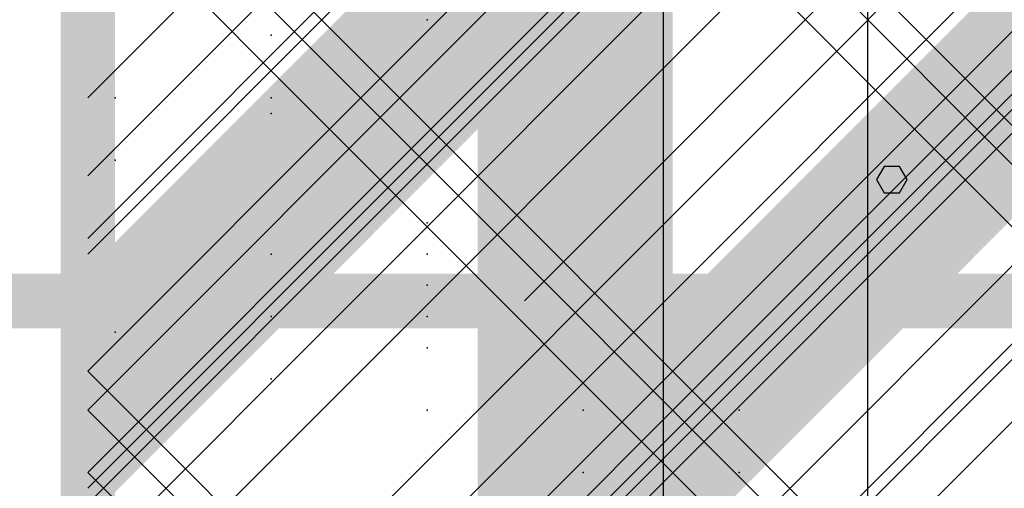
# Model space of a CAD drawing. Extents: x -2 to 113, y -136 to 16.
# Tile 257 of 541: x 49.654 to 51.51, y -37.991 to -37.109. Entities that reach past the tile are written whole.
import ezdxf

# ---------------------------------------------------------------- set-up
doc = ezdxf.new("R2010")
doc.units = 0
doc.header["$MEASUREMENT"] = 0
doc.linetypes.add('SOLID', pattern=[0])
doc.layers.get('0').update_dxf_attribs({"linetype": 'SOLID'})
for name, color, linetype in [('1', 7, 'SOLID'), ('10', 7, 'SOLID'), ('11', 7, 'SOLID'), ('12', 7, 'SOLID'), ('13', 7, 'SOLID'), ('14', 7, 'SOLID'), ('15', 7, 'SOLID'), ('16', 7, 'SOLID'), ('17', 7, 'SOLID'), ('18', 7, 'SOLID'), ('19', 7, 'SOLID'), ('2', 7, 'SOLID'), ('20', 7, 'SOLID'), ('21', 7, 'SOLID'), ('22', 7, 'SOLID'), ('23', 7, 'SOLID'), ('24', 7, 'SOLID'), ('25', 7, 'SOLID'), ('26', 7, 'SOLID'), ('27', 7, 'SOLID'), ('28', 7, 'SOLID'), ('29', 7, 'SOLID'), ('3', 7, 'SOLID'), ('30', 7, 'SOLID'), ('31', 7, 'SOLID'), ('32', 7, 'SOLID'), ('33', 7, 'SOLID'), ('34', 7, 'SOLID'), ('35', 7, 'SOLID'), ('36', 7, 'SOLID'), ('37', 7, 'SOLID'), ('38', 7, 'SOLID'), ('39', 7, 'SOLID'), ('4', 7, 'SOLID'), ('40', 7, 'SOLID'), ('41', 7, 'SOLID'), ('42', 7, 'SOLID'), ('43', 7, 'SOLID'), ('44', 7, 'SOLID'), ('45', 7, 'SOLID'), ('46', 7, 'SOLID'), ('47', 7, 'SOLID'), ('48', 7, 'SOLID'), ('49', 7, 'SOLID'), ('5', 7, 'SOLID'), ('50', 7, 'SOLID'), ('51', 7, 'SOLID'), ('52', 7, 'SOLID'), ('53', 7, 'SOLID'), ('54', 7, 'SOLID'), ('55', 7, 'SOLID'), ('56', 7, 'SOLID'), ('57', 7, 'SOLID'), ('58', 7, 'SOLID'), ('59', 7, 'SOLID'), ('6', 7, 'SOLID'), ('60', 7, 'SOLID'), ('61', 7, 'SOLID'), ('62', 7, 'SOLID'), ('63', 7, 'SOLID'), ('64', 7, 'SOLID'), ('65', 7, 'SOLID'), ('66', 7, 'SOLID'), ('67', 7, 'SOLID'), ('68', 7, 'SOLID'), ('7', 7, 'SOLID'), ('8', 7, 'SOLID'), ('9', 7, 'SOLID')]:
    doc.layers.add(name, color=color, linetype=linetype)

msp = doc.modelspace()

# ---------------------------------------------------------------- linework, layer by layer
at = {"color": 7, "linetype": 'SOLID', "const_width": 0.1029}
msp.add_lwpolyline([(49.7825, -13.1385), (49.7825, -125.6385)], dxfattribs=at)
at = {"color": 7, "linetype": 'SOLID'}
msp.add_lwpolyline([(51.2531, -40.6385), (51.2531, -25.6385)], dxfattribs=at)
at = {"color": 7}
for p in [(50.1281, -37.5503), (50.7163, -37.8444)]:
    msp.add_point(p, dxfattribs=at)
at = {"layer": '1', "color": 7, "linetype": 'SOLID', "const_width": 0.1029}
msp.add_lwpolyline([(49.7825, -13.1385), (49.7825, -125.6385)], dxfattribs=at)
at = {"layer": '1', "color": 7, "linetype": 'SOLID'}
for points in [[(49.7825, -37.5503), (54.1942, -33.1385)], [(49.7825, -39.0209), (54.1942, -34.6091)]]:
    msp.add_lwpolyline(points, dxfattribs=at)
at = {"layer": '1', "color": 7}
for p in [(50.4222, -37.1091), (49.8339, -37.6973)]:
    msp.add_point(p, dxfattribs=at)
at = {"layer": '10', "color": 7, "linetype": 'SOLID', "const_width": 0.1029}
msp.add_lwpolyline([(49.7825, -13.1385), (49.7825, -125.6385)], dxfattribs=at)
at = {"layer": '10', "color": 7, "linetype": 'SOLID'}
for points in [[(49.7825, -37.5503), (54.1942, -33.1385)], [(49.7825, -39.0209), (54.1942, -34.6091)]]:
    msp.add_lwpolyline(points, dxfattribs=at)
at = {"layer": '10', "color": 7}
for p in [(50.4222, -37.1091), (49.8339, -37.6973)]:
    msp.add_point(p, dxfattribs=at)
at = {"layer": '11', "color": 7, "linetype": 'SOLID', "const_width": 0.1029}
msp.add_lwpolyline([(49.7825, -13.1385), (49.7825, -125.6385)], dxfattribs=at)
at = {"layer": '11', "color": 7, "linetype": 'SOLID'}
for points in [[(50.8681, -45.6385), (50.8681, -25.6385)], [(51.3272, -37.4102), (51.3127, -37.3853), (51.2838, -37.3853), (51.2693, -37.4102), (51.2838, -37.4351), (51.3127, -37.4351), (51.3272, -37.4102)]]:
    msp.add_lwpolyline(points, dxfattribs=at)
at = {"layer": '12', "color": 7, "linetype": 'SOLID', "const_width": 0.1029}
msp.add_lwpolyline([(49.7825, -13.1385), (49.7825, -125.6385)], dxfattribs=at)
at = {"layer": '12', "color": 7, "linetype": 'SOLID'}
for points in [[(49.7825, -37.5209), (54.1942, -33.1091)], [(49.7825, -38.9915), (54.1942, -34.5797)]]:
    msp.add_lwpolyline(points, dxfattribs=at)
at = {"layer": '12', "color": 7}
for p in [(50.1281, -37.6679), (50.7163, -37.962)]:
    msp.add_point(p, dxfattribs=at)
at = {"layer": '13', "color": 7, "linetype": 'SOLID', "const_width": 0.1029}
msp.add_lwpolyline([(49.7825, -13.1385), (49.7825, -125.6385)], dxfattribs=at)
at = {"layer": '13', "color": 7, "linetype": 'SOLID'}
for points in [[(50.8681, -45.6385), (50.8681, -25.6385)], [(51.3272, -37.4102), (51.3127, -37.3853), (51.2838, -37.3853), (51.2693, -37.4102), (51.2838, -37.4351), (51.3127, -37.4351), (51.3272, -37.4102)]]:
    msp.add_lwpolyline(points, dxfattribs=at)
at = {"layer": '14', "color": 7, "linetype": 'SOLID', "const_width": 0.1029}
msp.add_lwpolyline([(49.7825, -13.1385), (49.7825, -125.6385)], dxfattribs=at)
at = {"layer": '14', "color": 7, "linetype": 'SOLID'}
msp.add_lwpolyline([(51.2531, -44.1385), (51.2531, -29.6385)], dxfattribs=at)
at = {"layer": '14', "color": 7}
for p in [(50.1281, -37.1385), (50.4222, -37.7267)]:
    msp.add_point(p, dxfattribs=at)
at = {"layer": '15', "color": 7, "linetype": 'SOLID', "const_width": 0.1029}
msp.add_lwpolyline([(49.7825, -13.1385), (49.7825, -125.6385)], dxfattribs=at)
at = {"layer": '15', "color": 7, "linetype": 'SOLID'}
for points in [[(50.8681, -45.6385), (50.8681, -25.6385)], [(51.3272, -37.4102), (51.3127, -37.3853), (51.2838, -37.3853), (51.2693, -37.4102), (51.2838, -37.4351), (51.3127, -37.4351), (51.3272, -37.4102)]]:
    msp.add_lwpolyline(points, dxfattribs=at)
at = {"layer": '16', "color": 7, "linetype": 'SOLID', "const_width": 0.1029}
for points in [[(49.7825, -13.1385), (49.7825, -125.6385)], [(13.0178, -37.6385), (13.7531, -37.6385), (14.4884, -56.3444), (48.3119, -56.3444), (49.0472, -37.6385), (49.7825, -37.6385)], [(49.7825, -37.6385), (54.1942, -37.6385)]]:
    msp.add_lwpolyline(points, dxfattribs=at)
at = {"layer": '16', "color": 7, "linetype": 'SOLID'}
msp.add_lwpolyline([(50.606, -37.6385), (54.1942, -34.0503)], dxfattribs=at)
at = {"layer": '16', "color": 7}
for p in [(50.1281, -37.1385), (50.1281, -37.7856)]:
    msp.add_point(p, dxfattribs=at)
at = {"layer": '17', "color": 7, "linetype": 'SOLID', "const_width": 0.1029}
msp.add_lwpolyline([(49.7825, -13.1385), (49.7825, -125.6385)], dxfattribs=at)
at = {"layer": '17', "color": 7, "linetype": 'SOLID'}
for points in [[(50.8681, -45.6385), (50.8681, -25.6385)], [(51.3272, -37.4102), (51.3127, -37.3853), (51.2838, -37.3853), (51.2693, -37.4102), (51.2838, -37.4351), (51.3127, -37.4351), (51.3272, -37.4102)]]:
    msp.add_lwpolyline(points, dxfattribs=at)
at = {"layer": '18', "color": 7, "linetype": 'SOLID', "const_width": 0.1029}
msp.add_lwpolyline([(49.7825, -13.1385), (49.7825, -125.6385)], dxfattribs=at)
at = {"layer": '18', "color": 7, "linetype": 'SOLID'}
msp.add_lwpolyline([(51.2531, -40.6385), (51.2531, -33.1385)], dxfattribs=at)
at = {"layer": '18', "color": 7}
for p in [(50.4222, -37.1091), (49.8339, -37.6973)]:
    msp.add_point(p, dxfattribs=at)
at = {"layer": '19', "color": 7, "linetype": 'SOLID', "const_width": 0.1029}
msp.add_lwpolyline([(49.7825, -13.1385), (49.7825, -125.6385)], dxfattribs=at)
at = {"layer": '19', "color": 7, "linetype": 'SOLID'}
for points in [[(50.8681, -45.6385), (50.8681, -25.6385)], [(51.3272, -37.4102), (51.3127, -37.3853), (51.2838, -37.3853), (51.2693, -37.4102), (51.2838, -37.4351), (51.3127, -37.4351), (51.3272, -37.4102)]]:
    msp.add_lwpolyline(points, dxfattribs=at)
at = {"layer": '2', "color": 7, "linetype": 'SOLID', "const_width": 0.1029}
msp.add_lwpolyline([(49.7825, -13.1385), (49.7825, -125.6385)], dxfattribs=at)
at = {"layer": '2', "color": 7, "linetype": 'SOLID'}
msp.add_lwpolyline([(51.2531, -39.1385), (51.2531, -33.6385)], dxfattribs=at)
at = {"layer": '2', "color": 7}
msp.add_point((50.4222, -37.6091), dxfattribs=at)
at = {"layer": '20', "color": 7, "linetype": 'SOLID', "const_width": 0.1029}
msp.add_lwpolyline([(49.7825, -13.1385), (49.7825, -125.6385)], dxfattribs=at)
at = {"layer": '20', "color": 7, "linetype": 'SOLID'}
msp.add_lwpolyline([(51.2531, -39.6385), (51.2531, -27.6385)], dxfattribs=at)
at = {"layer": '20', "color": 7}
msp.add_point((50.4222, -37.4915), dxfattribs=at)
at = {"layer": '21', "color": 7, "linetype": 'SOLID', "const_width": 0.1029}
msp.add_lwpolyline([(49.7825, -13.1385), (49.7825, -125.6385)], dxfattribs=at)
at = {"layer": '21', "color": 7, "linetype": 'SOLID'}
for points in [[(50.8681, -45.6385), (50.8681, -25.6385)], [(51.3272, -37.4102), (51.3127, -37.3853), (51.2838, -37.3853), (51.2693, -37.4102), (51.2838, -37.4351), (51.3127, -37.4351), (51.3272, -37.4102)]]:
    msp.add_lwpolyline(points, dxfattribs=at)
at = {"layer": '22', "color": 7, "linetype": 'SOLID', "const_width": 0.1029}
msp.add_lwpolyline([(49.7825, -13.1385), (49.7825, -125.6385)], dxfattribs=at)
at = {"layer": '22', "color": 7, "linetype": 'SOLID'}
msp.add_lwpolyline([(51.2531, -45.6385), (51.2531, -30.6385)], dxfattribs=at)
at = {"layer": '22', "color": 7}
for p in [(49.8339, -37.2562), (50.4222, -37.5503), (51.0104, -37.8444)]:
    msp.add_point(p, dxfattribs=at)
at = {"layer": '23', "color": 7, "linetype": 'SOLID', "const_width": 0.1029}
msp.add_lwpolyline([(49.7825, -13.1385), (49.7825, -125.6385)], dxfattribs=at)
at = {"layer": '23', "color": 7, "linetype": 'SOLID'}
for points in [[(50.8681, -45.6385), (50.8681, -25.6385)], [(51.3272, -37.4102), (51.3127, -37.3853), (51.2838, -37.3853), (51.2693, -37.4102), (51.2838, -37.4351), (51.3127, -37.4351), (51.3272, -37.4102)]]:
    msp.add_lwpolyline(points, dxfattribs=at)
at = {"layer": '24', "color": 7, "linetype": 'SOLID', "const_width": 0.1029}
msp.add_lwpolyline([(49.7825, -13.1385), (49.7825, -125.6385)], dxfattribs=at)
at = {"layer": '24', "color": 7}
msp.add_solid([(50.5178, -60.6385), (50.8854, -60.6385), (50.5178, -30.6385), (50.8854, -30.6385)], dxfattribs=at)
at = {"layer": '25', "color": 7, "linetype": 'SOLID', "const_width": 0.1029}
msp.add_lwpolyline([(49.7825, -13.1385), (49.7825, -125.6385)], dxfattribs=at)
at = {"layer": '25', "color": 7, "linetype": 'SOLID'}
for points in [[(50.8681, -45.6385), (50.8681, -25.6385)], [(51.3272, -37.4102), (51.3127, -37.3853), (51.2838, -37.3853), (51.2693, -37.4102), (51.2838, -37.4351), (51.3127, -37.4351), (51.3272, -37.4102)]]:
    msp.add_lwpolyline(points, dxfattribs=at)
at = {"layer": '26', "color": 7, "linetype": 'SOLID', "const_width": 0.1029}
msp.add_lwpolyline([(49.7825, -13.1385), (49.7825, -125.6385)], dxfattribs=at)
at = {"layer": '26', "color": 7}
msp.add_solid([(50.5178, -60.6385), (50.8854, -60.6385), (50.5178, -33.1385), (50.8854, -33.1385)], dxfattribs=at)
at = {"layer": '27', "color": 7, "linetype": 'SOLID', "const_width": 0.1029}
msp.add_lwpolyline([(49.7825, -13.1385), (49.7825, -125.6385)], dxfattribs=at)
at = {"layer": '27', "color": 7, "linetype": 'SOLID'}
msp.add_lwpolyline([(51.2531, -55.6385), (51.2531, -33.1385)], dxfattribs=at)
at = {"layer": '27', "color": 7}
for p in [(50.4222, -37.1091), (49.8339, -37.6973)]:
    msp.add_point(p, dxfattribs=at)
at = {"layer": '28', "color": 7, "linetype": 'SOLID', "const_width": 0.1029}
msp.add_lwpolyline([(49.7825, -13.1385), (49.7825, -125.6385)], dxfattribs=at)
at = {"layer": '28', "color": 7, "linetype": 'SOLID'}
msp.add_lwpolyline([(51.2531, -47.1385), (51.2531, -25.6385)], dxfattribs=at)
at = {"layer": '28', "color": 7}
for p in [(50.1281, -37.5503), (50.7163, -37.8444)]:
    msp.add_point(p, dxfattribs=at)
at = {"layer": '29', "color": 7, "linetype": 'SOLID', "const_width": 0.1029}
msp.add_lwpolyline([(49.7825, -13.1385), (49.7825, -125.6385)], dxfattribs=at)
at = {"layer": '29', "color": 7, "linetype": 'SOLID'}
for points in [[(49.7825, -37.8444), (51.9884, -35.6385)], [(49.7825, -38.5797), (52.7237, -35.6385)], [(49.7825, -39.315), (53.4589, -35.6385)], [(51.2531, -60.1385), (51.2531, -35.6385)]]:
    msp.add_lwpolyline(points, dxfattribs=at)
at = {"layer": '3', "color": 7, "linetype": 'SOLID', "const_width": 0.1029}
msp.add_lwpolyline([(49.7825, -13.1385), (49.7825, -125.6385)], dxfattribs=at)
at = {"layer": '3', "color": 7, "linetype": 'SOLID'}
for points in [[(50.8681, -45.6385), (50.8681, -25.6385)], [(51.3272, -37.4102), (51.3127, -37.3853), (51.2838, -37.3853), (51.2693, -37.4102), (51.2838, -37.4351), (51.3127, -37.4351), (51.3272, -37.4102)]]:
    msp.add_lwpolyline(points, dxfattribs=at)
at = {"layer": '30', "color": 7, "linetype": 'SOLID', "const_width": 0.1029}
msp.add_lwpolyline([(49.7825, -13.1385), (49.7825, -125.6385)], dxfattribs=at)
at = {"layer": '30', "color": 7, "linetype": 'SOLID'}
msp.add_lwpolyline([(49.7825, -38.5797), (52.7237, -35.6385)], dxfattribs=at)
at = {"layer": '30', "color": 7}
for p in [(50.1281, -37.2562), (50.4222, -37.8444)]:
    msp.add_point(p, dxfattribs=at)
at = {"layer": '31', "color": 7, "linetype": 'SOLID', "const_width": 0.1029}
msp.add_lwpolyline([(49.7825, -13.1385), (49.7825, -125.6385)], dxfattribs=at)
at = {"layer": '31', "color": 7, "linetype": 'SOLID'}
for points in [[(50.8681, -45.6385), (50.8681, -25.6385)], [(49.7825, -37.4032), (54.1942, -32.9915)], [(49.7825, -38.8738), (54.1942, -34.462)], [(51.3272, -37.4102), (51.3127, -37.3853), (51.2838, -37.3853), (51.2693, -37.4102), (51.2838, -37.4351), (51.3127, -37.4351), (51.3272, -37.4102)]]:
    msp.add_lwpolyline(points, dxfattribs=at)
at = {"layer": '31', "color": 7}
for p in [(50.1281, -37.5503), (50.7163, -37.8444)]:
    msp.add_point(p, dxfattribs=at)
at = {"layer": '32', "color": 7, "linetype": 'SOLID', "const_width": 0.1029}
msp.add_lwpolyline([(49.7825, -13.1385), (49.7825, -125.6385)], dxfattribs=at)
at = {"layer": '32', "color": 7, "linetype": 'SOLID'}
for points in [[(49.7825, -37.4032), (54.1942, -32.9915)], [(49.7825, -38.8738), (54.1942, -34.462)]]:
    msp.add_lwpolyline(points, dxfattribs=at)
at = {"layer": '32', "color": 7}
for p in [(50.1281, -37.5503), (50.7163, -37.8444)]:
    msp.add_point(p, dxfattribs=at)
at = {"layer": '33', "color": 7, "linetype": 'SOLID', "const_width": 0.1029}
msp.add_lwpolyline([(49.7825, -13.1385), (49.7825, -125.6385)], dxfattribs=at)
at = {"layer": '33', "color": 7, "linetype": 'SOLID'}
for points in [[(49.7825, -37.4032), (54.1942, -32.9915)], [(49.7825, -38.8738), (54.1942, -34.462)]]:
    msp.add_lwpolyline(points, dxfattribs=at)
at = {"layer": '33', "color": 7}
for p in [(50.1281, -37.5503), (50.7163, -37.8444)]:
    msp.add_point(p, dxfattribs=at)
at = {"layer": '34', "color": 7, "linetype": 'SOLID', "const_width": 0.1029}
msp.add_lwpolyline([(49.7825, -13.1385), (49.7825, -125.6385)], dxfattribs=at)
at = {"layer": '34', "color": 7, "linetype": 'SOLID'}
for points in [[(49.7825, -37.4032), (54.1942, -32.9915)], [(49.7825, -38.8738), (54.1942, -34.462)]]:
    msp.add_lwpolyline(points, dxfattribs=at)
at = {"layer": '34', "color": 7}
for p in [(50.1281, -37.5503), (50.7163, -37.8444)]:
    msp.add_point(p, dxfattribs=at)
at = {"layer": '35', "color": 7, "linetype": 'SOLID', "const_width": 0.1029}
msp.add_lwpolyline([(49.7825, -13.1385), (49.7825, -125.6385)], dxfattribs=at)
at = {"layer": '35', "color": 7, "linetype": 'SOLID'}
for points in [[(49.7825, -37.4032), (54.1942, -32.9915)], [(49.7825, -38.8738), (54.1942, -34.462)]]:
    msp.add_lwpolyline(points, dxfattribs=at)
at = {"layer": '35', "color": 7}
for p in [(50.1281, -37.5503), (50.7163, -37.8444)]:
    msp.add_point(p, dxfattribs=at)
at = {"layer": '36', "color": 7, "linetype": 'SOLID', "const_width": 0.1029}
msp.add_lwpolyline([(49.7825, -13.1385), (49.7825, -125.6385)], dxfattribs=at)
at = {"layer": '36', "color": 7, "linetype": 'SOLID'}
for points in [[(49.7825, -37.4032), (54.1942, -32.9915)], [(49.7825, -38.8738), (54.1942, -34.462)]]:
    msp.add_lwpolyline(points, dxfattribs=at)
at = {"layer": '36', "color": 7}
for p in [(50.1281, -37.5503), (50.7163, -37.8444)]:
    msp.add_point(p, dxfattribs=at)
at = {"layer": '37', "color": 7, "linetype": 'SOLID', "const_width": 0.1029}
msp.add_lwpolyline([(49.7825, -13.1385), (49.7825, -125.6385)], dxfattribs=at)
at = {"layer": '37', "color": 7, "linetype": 'SOLID'}
for points in [[(49.7825, -37.4032), (54.1942, -32.9915)], [(49.7825, -38.8738), (54.1942, -34.462)]]:
    msp.add_lwpolyline(points, dxfattribs=at)
at = {"layer": '37', "color": 7}
for p in [(50.1281, -37.5503), (50.7163, -37.8444)]:
    msp.add_point(p, dxfattribs=at)
at = {"layer": '38', "color": 7, "linetype": 'SOLID', "const_width": 0.1029}
msp.add_lwpolyline([(49.7825, -13.1385), (49.7825, -125.6385)], dxfattribs=at)
at = {"layer": '39', "color": 7, "linetype": 'SOLID', "const_width": 0.1029}
msp.add_lwpolyline([(49.7825, -13.1385), (49.7825, -125.6385)], dxfattribs=at)
at = {"layer": '39', "color": 7, "linetype": 'SOLID'}
msp.add_lwpolyline([(49.7825, -38.5797), (52.7237, -35.6385)], dxfattribs=at)
at = {"layer": '39', "color": 7}
for p in [(50.1281, -37.2562), (50.4222, -37.8444)]:
    msp.add_point(p, dxfattribs=at)
at = {"layer": '4', "color": 7, "linetype": 'SOLID', "const_width": 0.1029}
msp.add_lwpolyline([(49.7825, -13.1385), (49.7825, -125.6385)], dxfattribs=at)
at = {"layer": '4', "color": 7, "linetype": 'SOLID'}
msp.add_lwpolyline([(51.2531, -39.1385), (51.2531, -35.6385)], dxfattribs=at)
at = {"layer": '4', "color": 7}
for p in [(50.1281, -37.2562), (50.4222, -37.8444)]:
    msp.add_point(p, dxfattribs=at)
at = {"layer": '40', "color": 7, "linetype": 'SOLID', "const_width": 0.1029}
msp.add_lwpolyline([(49.7825, -13.1385), (49.7825, -125.6385)], dxfattribs=at)
at = {"layer": '40', "color": 7, "linetype": 'SOLID'}
msp.add_lwpolyline([(51.2531, -45.6385), (51.2531, -25.6385)], dxfattribs=at)
at = {"layer": '40', "color": 7}
for p in [(50.1281, -37.5503), (50.7163, -37.8444)]:
    msp.add_point(p, dxfattribs=at)
at = {"layer": '41', "color": 7, "linetype": 'SOLID', "const_width": 0.1029}
msp.add_lwpolyline([(49.7825, -13.1385), (49.7825, -125.6385)], dxfattribs=at)
at = {"layer": '41', "color": 7, "linetype": 'SOLID'}
msp.add_lwpolyline([(51.2531, -45.6385), (51.2531, -30.6385)], dxfattribs=at)
at = {"layer": '41', "color": 7}
for p in [(49.8339, -37.2562), (50.4222, -37.5503), (51.0104, -37.8444)]:
    msp.add_point(p, dxfattribs=at)
at = {"layer": '42', "color": 7, "linetype": 'SOLID', "const_width": 0.1029}
msp.add_lwpolyline([(49.7825, -13.1385), (49.7825, -125.6385)], dxfattribs=at)
at = {"layer": '42', "color": 7, "linetype": 'SOLID'}
msp.add_lwpolyline([(51.2531, -45.6385), (51.2531, -25.6385)], dxfattribs=at)
at = {"layer": '42', "color": 7}
for p in [(50.1281, -37.5503), (50.7163, -37.8444)]:
    msp.add_point(p, dxfattribs=at)
at = {"layer": '43', "color": 7, "linetype": 'SOLID', "const_width": 0.1029}
msp.add_lwpolyline([(49.7825, -13.1385), (49.7825, -125.6385)], dxfattribs=at)
at = {"layer": '43', "color": 7, "linetype": 'SOLID'}
for points in [[(49.7825, -37.4032), (54.1942, -32.9915)], [(49.7825, -38.8738), (54.1942, -34.462)]]:
    msp.add_lwpolyline(points, dxfattribs=at)
at = {"layer": '43', "color": 7}
for p in [(50.1281, -37.5503), (50.7163, -37.8444)]:
    msp.add_point(p, dxfattribs=at)
at = {"layer": '44', "color": 7, "linetype": 'SOLID', "const_width": 0.1029}
msp.add_lwpolyline([(49.7825, -13.1385), (49.7825, -125.6385)], dxfattribs=at)
at = {"layer": '44', "color": 7, "linetype": 'SOLID'}
for points in [[(50.8681, -45.6385), (50.8681, -25.6385)], [(51.3272, -37.4102), (51.3127, -37.3853), (51.2838, -37.3853), (51.2693, -37.4102), (51.2838, -37.4351), (51.3127, -37.4351), (51.3272, -37.4102)]]:
    msp.add_lwpolyline(points, dxfattribs=at)
at = {"layer": '45', "color": 7, "linetype": 'SOLID', "const_width": 0.1029}
msp.add_lwpolyline([(49.7825, -13.1385), (49.7825, -125.6385)], dxfattribs=at)
at = {"layer": '45', "color": 7, "linetype": 'SOLID'}
for points in [[(49.7825, -38.0209), (54.1942, -33.6091)], [(49.7825, -39.4915), (54.1942, -35.0797)]]:
    msp.add_lwpolyline(points, dxfattribs=at)
at = {"layer": '45', "color": 7}
msp.add_point((50.1281, -37.2856), dxfattribs=at)
at = {"layer": '46', "color": 7, "linetype": 'SOLID', "const_width": 0.1029}
msp.add_lwpolyline([(49.7825, -13.1385), (49.7825, -125.6385)], dxfattribs=at)
at = {"layer": '46', "color": 7, "linetype": 'SOLID'}
msp.add_lwpolyline([(49.7825, -38.5797), (52.7237, -35.6385)], dxfattribs=at)
at = {"layer": '46', "color": 7}
for p in [(50.1281, -37.2562), (50.4222, -37.8444)]:
    msp.add_point(p, dxfattribs=at)
at = {"layer": '47', "color": 7, "linetype": 'SOLID', "const_width": 0.1029}
msp.add_lwpolyline([(49.7825, -13.1385), (49.7825, -125.6385)], dxfattribs=at)
at = {"layer": '47', "color": 7, "linetype": 'SOLID'}
for points in [[(49.7825, -35.6385), (54.1942, -40.0503)], [(49.7825, -37.8444), (51.9884, -35.6385)], [(49.7825, -38.9473), (53.0913, -35.6385)], [(49.7825, -36.7415), (53.6795, -40.6385)], [(49.7825, -37.8444), (52.5766, -40.6385)]]:
    msp.add_lwpolyline(points, dxfattribs=at)
at = {"layer": '48', "color": 7, "linetype": 'SOLID', "const_width": 0.1029}
msp.add_lwpolyline([(49.7825, -13.1385), (49.7825, -125.6385)], dxfattribs=at)
at = {"layer": '48', "color": 7, "linetype": 'SOLID'}
msp.add_lwpolyline([(51.2531, -40.6385), (51.2531, -35.6385)], dxfattribs=at)
at = {"layer": '48', "color": 7}
for p in [(50.1281, -37.2562), (50.4222, -37.8444)]:
    msp.add_point(p, dxfattribs=at)
at = {"layer": '49', "color": 7, "linetype": 'SOLID', "const_width": 0.1029}
msp.add_lwpolyline([(49.7825, -13.1385), (49.7825, -125.6385)], dxfattribs=at)
at = {"layer": '49', "color": 7, "linetype": 'SOLID'}
for points in [[(49.7825, -37.5503), (54.1942, -33.1385)], [(49.7825, -39.0209), (54.1942, -34.6091)]]:
    msp.add_lwpolyline(points, dxfattribs=at)
at = {"layer": '49', "color": 7}
for p in [(50.4222, -37.1091), (49.8339, -37.6973)]:
    msp.add_point(p, dxfattribs=at)
at = {"layer": '5', "color": 7, "linetype": 'SOLID', "const_width": 0.1029}
msp.add_lwpolyline([(49.7825, -13.1385), (49.7825, -125.6385)], dxfattribs=at)
at = {"layer": '5', "color": 7, "linetype": 'SOLID'}
for points in [[(50.8681, -45.6385), (50.8681, -25.6385)], [(51.3272, -37.4102), (51.3127, -37.3853), (51.2838, -37.3853), (51.2693, -37.4102), (51.2838, -37.4351), (51.3127, -37.4351), (51.3272, -37.4102)]]:
    msp.add_lwpolyline(points, dxfattribs=at)
at = {"layer": '50', "color": 7, "linetype": 'SOLID', "const_width": 0.1029}
msp.add_lwpolyline([(49.7825, -13.1385), (49.7825, -125.6385)], dxfattribs=at)
at = {"layer": '50', "color": 7, "linetype": 'SOLID'}
for points in [[(49.7825, -37.5209), (54.1942, -33.1091)], [(49.7825, -38.9915), (54.1942, -34.5797)]]:
    msp.add_lwpolyline(points, dxfattribs=at)
at = {"layer": '50', "color": 7}
for p in [(50.1281, -37.6679), (50.7163, -37.962)]:
    msp.add_point(p, dxfattribs=at)
at = {"layer": '51', "color": 7, "linetype": 'SOLID', "const_width": 0.1029}
msp.add_lwpolyline([(49.7825, -13.1385), (49.7825, -125.6385)], dxfattribs=at)
at = {"layer": '51', "color": 7, "linetype": 'SOLID'}
for points in [[(51.2531, -45.6385), (51.2531, -25.6385)], [(49.7825, -37.4032), (54.1942, -32.9915)], [(49.7825, -38.1385), (54.1942, -33.7267)], [(49.7825, -38.8738), (54.1942, -34.462)], [(49.7825, -39.6091), (54.1942, -35.1973)]]:
    msp.add_lwpolyline(points, dxfattribs=at)
at = {"layer": '52', "color": 7, "linetype": 'SOLID', "const_width": 0.1029}
msp.add_lwpolyline([(49.7825, -13.1385), (49.7825, -125.6385)], dxfattribs=at)
at = {"layer": '52', "color": 7, "linetype": 'SOLID'}
msp.add_lwpolyline([(51.2531, -50.6385), (51.2531, -33.1385)], dxfattribs=at)
at = {"layer": '52', "color": 7}
for p in [(50.4222, -37.1091), (49.8339, -37.6973)]:
    msp.add_point(p, dxfattribs=at)
at = {"layer": '53', "color": 7, "linetype": 'SOLID', "const_width": 0.1029}
msp.add_lwpolyline([(49.7825, -13.1385), (49.7825, -125.6385)], dxfattribs=at)
at = {"layer": '53', "color": 7, "linetype": 'SOLID'}
msp.add_lwpolyline([(51.2531, -45.6385), (51.2531, -25.6385)], dxfattribs=at)
at = {"layer": '53', "color": 7}
for p in [(50.1281, -37.5503), (50.7163, -37.8444)]:
    msp.add_point(p, dxfattribs=at)
at = {"layer": '54', "color": 7, "linetype": 'SOLID', "const_width": 0.1029}
msp.add_lwpolyline([(49.7825, -13.1385), (49.7825, -125.6385)], dxfattribs=at)
at = {"layer": '54', "color": 7, "linetype": 'SOLID'}
for points in [[(49.7825, -37.5503), (54.1942, -33.1385)], [(51.2531, -74.6385), (51.2531, -33.1385)], [(49.7825, -38.2856), (54.1942, -33.8738)], [(49.7825, -39.0209), (54.1942, -34.6091)]]:
    msp.add_lwpolyline(points, dxfattribs=at)
at = {"layer": '55', "color": 7, "linetype": 'SOLID', "const_width": 0.1029}
msp.add_lwpolyline([(49.7825, -13.1385), (49.7825, -125.6385)], dxfattribs=at)
at = {"layer": '55', "color": 7, "linetype": 'SOLID'}
for points in [[(50.8681, -45.6385), (50.8681, -25.6385)], [(51.3272, -37.4102), (51.3127, -37.3853), (51.2838, -37.3853), (51.2693, -37.4102), (51.2838, -37.4351), (51.3127, -37.4351), (51.3272, -37.4102)]]:
    msp.add_lwpolyline(points, dxfattribs=at)
at = {"layer": '56', "color": 7, "linetype": 'SOLID', "const_width": 0.1029}
msp.add_lwpolyline([(49.7825, -13.1385), (49.7825, -125.6385)], dxfattribs=at)
at = {"layer": '56', "color": 7}
for points in [[(49.7825, -37.5797), (50.9589, -36.8738), (49.7825, -37.5797), (50.7237, -36.6385)], [(50.9589, -37.5797), (52.1354, -36.8738), (50.9589, -37.5797), (51.9001, -36.6385)], [(49.7825, -37.5797), (50.0178, -37.815), (49.7825, -37.5797), (50.9589, -36.8738)], [(50.9589, -37.5797), (51.1942, -37.815), (50.9589, -37.5797), (52.1354, -36.8738)], [(49.7825, -37.5797), (49.7825, -37.815), (49.7825, -37.5797), (50.0178, -37.815)], [(50.9589, -37.5797), (50.9589, -37.815), (50.9589, -37.5797), (50.7237, -37.815)], [(50.9589, -37.5797), (50.9589, -37.815), (50.9589, -37.5797), (51.1942, -37.815)], [(49.7825, -38.7562), (50.9589, -38.0503), (49.7825, -38.7562), (50.7237, -37.815)], [(49.7825, -37.815), (50.0178, -37.815), (49.7825, -37.815), (49.7825, -38.0503)], [(50.9589, -38.0503), (50.9589, -37.815), (50.9589, -38.0503), (50.7237, -37.815)], [(50.9589, -38.7562), (52.1354, -38.0503), (50.9589, -38.7562), (51.9001, -37.815)], [(50.9589, -37.815), (51.1942, -37.815), (50.9589, -37.815), (50.9589, -38.0503)]]:
    msp.add_solid(points, dxfattribs=at)
at = {"layer": '57', "color": 7, "linetype": 'SOLID', "const_width": 0.1029}
msp.add_lwpolyline([(49.7825, -13.1385), (49.7825, -125.6385)], dxfattribs=at)
at = {"layer": '57', "color": 7}
for p in [(50.1281, -37.2562), (50.4222, -37.8444)]:
    msp.add_point(p, dxfattribs=at)
at = {"layer": '58', "color": 7, "linetype": 'SOLID', "const_width": 0.1029}
msp.add_lwpolyline([(49.7825, -13.1385), (49.7825, -125.6385)], dxfattribs=at)
at = {"layer": '58', "color": 7, "linetype": 'SOLID'}
for points in [[(50.8681, -45.6385), (50.8681, -25.6385)], [(51.3272, -37.4102), (51.3127, -37.3853), (51.2838, -37.3853), (51.2693, -37.4102), (51.2838, -37.4351), (51.3127, -37.4351), (51.3272, -37.4102)]]:
    msp.add_lwpolyline(points, dxfattribs=at)
at = {"layer": '59', "color": 7, "linetype": 'SOLID', "const_width": 0.1029}
msp.add_lwpolyline([(49.7825, -13.1385), (49.7825, -125.6385)], dxfattribs=at)
at = {"layer": '59', "color": 7, "linetype": 'SOLID'}
for points in [[(49.7825, -37.5503), (54.1942, -33.1385)], [(49.7825, -39.0209), (54.1942, -34.6091)]]:
    msp.add_lwpolyline(points, dxfattribs=at)
at = {"layer": '59', "color": 7}
for p in [(50.4222, -37.1091), (49.8339, -37.6973)]:
    msp.add_point(p, dxfattribs=at)
at = {"layer": '6', "color": 7, "linetype": 'SOLID', "const_width": 0.1029}
msp.add_lwpolyline([(49.7825, -13.1385), (49.7825, -125.6385)], dxfattribs=at)
at = {"layer": '6', "color": 7, "linetype": 'SOLID'}
for points in [[(49.7825, -37.5503), (54.1942, -33.1385)], [(49.7825, -39.0209), (54.1942, -34.6091)]]:
    msp.add_lwpolyline(points, dxfattribs=at)
at = {"layer": '6', "color": 7}
for p in [(50.4222, -37.1091), (49.8339, -37.6973)]:
    msp.add_point(p, dxfattribs=at)
at = {"layer": '60', "color": 7, "linetype": 'SOLID', "const_width": 0.1029}
msp.add_lwpolyline([(49.7825, -13.1385), (49.7825, -125.6385)], dxfattribs=at)
at = {"layer": '60', "color": 7, "linetype": 'SOLID'}
for points in [[(50.8681, -45.6385), (50.8681, -25.6385)], [(51.3272, -37.4102), (51.3127, -37.3853), (51.2838, -37.3853), (51.2693, -37.4102), (51.2838, -37.4351), (51.3127, -37.4351), (51.3272, -37.4102)]]:
    msp.add_lwpolyline(points, dxfattribs=at)
at = {"layer": '61', "color": 7, "linetype": 'SOLID', "const_width": 0.1029}
msp.add_lwpolyline([(49.7825, -13.1385), (49.7825, -125.6385)], dxfattribs=at)
at = {"layer": '61', "color": 7}
msp.add_solid([(50.5178, -40.6385), (50.8854, -40.6385), (50.5178, -35.6385), (50.8854, -35.6385)], dxfattribs=at)
at = {"layer": '62', "color": 7, "linetype": 'SOLID', "const_width": 0.1029}
msp.add_lwpolyline([(49.7825, -13.1385), (49.7825, -125.6385)], dxfattribs=at)
at = {"layer": '62', "color": 7, "linetype": 'SOLID'}
for points in [[(50.8681, -45.6385), (50.8681, -25.6385)], [(51.3272, -37.4102), (51.3127, -37.3853), (51.2838, -37.3853), (51.2693, -37.4102), (51.2838, -37.4351), (51.3127, -37.4351), (51.3272, -37.4102)]]:
    msp.add_lwpolyline(points, dxfattribs=at)
at = {"layer": '63', "color": 7, "linetype": 'SOLID', "const_width": 0.1029}
msp.add_lwpolyline([(49.7825, -13.1385), (49.7825, -125.6385)], dxfattribs=at)
at = {"layer": '63', "color": 7, "linetype": 'SOLID'}
for points in [[(51.2531, -40.6385), (51.2531, -30.6385)], [(49.7825, -37.2562), (54.1942, -32.8444)], [(49.7825, -37.9915), (54.1942, -33.5797)], [(49.7825, -38.7267), (54.1942, -34.315)], [(49.7825, -39.462), (54.1942, -35.0503)]]:
    msp.add_lwpolyline(points, dxfattribs=at)
at = {"layer": '64', "color": 7, "linetype": 'SOLID', "const_width": 0.1029}
msp.add_lwpolyline([(49.7825, -13.1385), (49.7825, -125.6385)], dxfattribs=at)
at = {"layer": '64', "color": 7, "linetype": 'SOLID'}
for points in [[(50.8681, -45.6385), (50.8681, -25.6385)], [(51.3272, -37.4102), (51.3127, -37.3853), (51.2838, -37.3853), (51.2693, -37.4102), (51.2838, -37.4351), (51.3127, -37.4351), (51.3272, -37.4102)]]:
    msp.add_lwpolyline(points, dxfattribs=at)
at = {"layer": '65', "color": 7, "linetype": 'SOLID', "const_width": 0.1029}
msp.add_lwpolyline([(49.7825, -13.1385), (49.7825, -125.6385)], dxfattribs=at)
at = {"layer": '65', "color": 7, "linetype": 'SOLID'}
for points in [[(49.7825, -37.7709), (54.1942, -33.3591)], [(49.7825, -38.8738), (54.1942, -34.462)], [(49.7825, -35.565), (53.356, -39.1385)], [(49.7825, -36.6679), (52.2531, -39.1385)], [(49.7825, -37.7709), (51.1501, -39.1385)]]:
    msp.add_lwpolyline(points, dxfattribs=at)
at = {"layer": '66', "color": 7, "linetype": 'SOLID', "const_width": 0.1029}
msp.add_lwpolyline([(49.7825, -13.1385), (49.7825, -125.6385)], dxfattribs=at)
at = {"layer": '66', "color": 7, "linetype": 'SOLID'}
for points in [[(50.8681, -45.6385), (50.8681, -25.6385)], [(51.3272, -37.4102), (51.3127, -37.3853), (51.2838, -37.3853), (51.2693, -37.4102), (51.2838, -37.4351), (51.3127, -37.4351), (51.3272, -37.4102)]]:
    msp.add_lwpolyline(points, dxfattribs=at)
at = {"layer": '67', "color": 7, "linetype": 'SOLID', "const_width": 0.1029}
msp.add_lwpolyline([(49.7825, -13.1385), (49.7825, -125.6385)], dxfattribs=at)
at = {"layer": '67', "color": 7, "linetype": 'SOLID'}
for points in [[(49.7825, -37.962), (54.1942, -33.5503)], [(49.7825, -39.065), (54.1942, -34.6532)], [(49.7825, -35.7562), (53.1648, -39.1385)], [(49.7825, -36.8591), (52.0619, -39.1385)], [(49.7825, -37.962), (50.9589, -39.1385)]]:
    msp.add_lwpolyline(points, dxfattribs=at)
at = {"layer": '68', "color": 7, "linetype": 'SOLID', "const_width": 0.1029}
msp.add_lwpolyline([(49.7825, -13.1385), (49.7825, -125.6385)], dxfattribs=at)
at = {"layer": '68', "color": 7, "linetype": 'SOLID'}
for points in [[(50.8681, -45.6385), (50.8681, -25.6385)], [(51.3272, -37.4102), (51.3127, -37.3853), (51.2838, -37.3853), (51.2693, -37.4102), (51.2838, -37.4351), (51.3127, -37.4351), (51.3272, -37.4102)]]:
    msp.add_lwpolyline(points, dxfattribs=at)
at = {"layer": '7', "color": 7, "linetype": 'SOLID', "const_width": 0.1029}
msp.add_lwpolyline([(49.7825, -13.1385), (49.7825, -125.6385)], dxfattribs=at)
at = {"layer": '7', "color": 7, "linetype": 'SOLID'}
msp.add_lwpolyline([(51.2531, -45.6385), (51.2531, -25.6385)], dxfattribs=at)
at = {"layer": '7', "color": 7}
for p in [(50.1281, -37.5503), (50.7163, -37.8444)]:
    msp.add_point(p, dxfattribs=at)
at = {"layer": '8', "color": 7, "linetype": 'SOLID', "const_width": 0.1029}
msp.add_lwpolyline([(49.7825, -13.1385), (49.7825, -125.6385)], dxfattribs=at)
at = {"layer": '8', "color": 7}
for p in [(49.8339, -37.3738), (50.4222, -37.6679), (51.0104, -37.962)]:
    msp.add_point(p, dxfattribs=at)
at = {"layer": '9', "color": 7, "linetype": 'SOLID', "const_width": 0.1029}
msp.add_lwpolyline([(49.7825, -13.1385), (49.7825, -125.6385)], dxfattribs=at)
at = {"layer": '9', "color": 7, "linetype": 'SOLID'}
for points in [[(50.8681, -45.6385), (50.8681, -25.6385)], [(51.3272, -37.4102), (51.3127, -37.3853), (51.2838, -37.3853), (51.2693, -37.4102), (51.2838, -37.4351), (51.3127, -37.4351), (51.3272, -37.4102)]]:
    msp.add_lwpolyline(points, dxfattribs=at)

doc.saveas('drawing.dxf')
